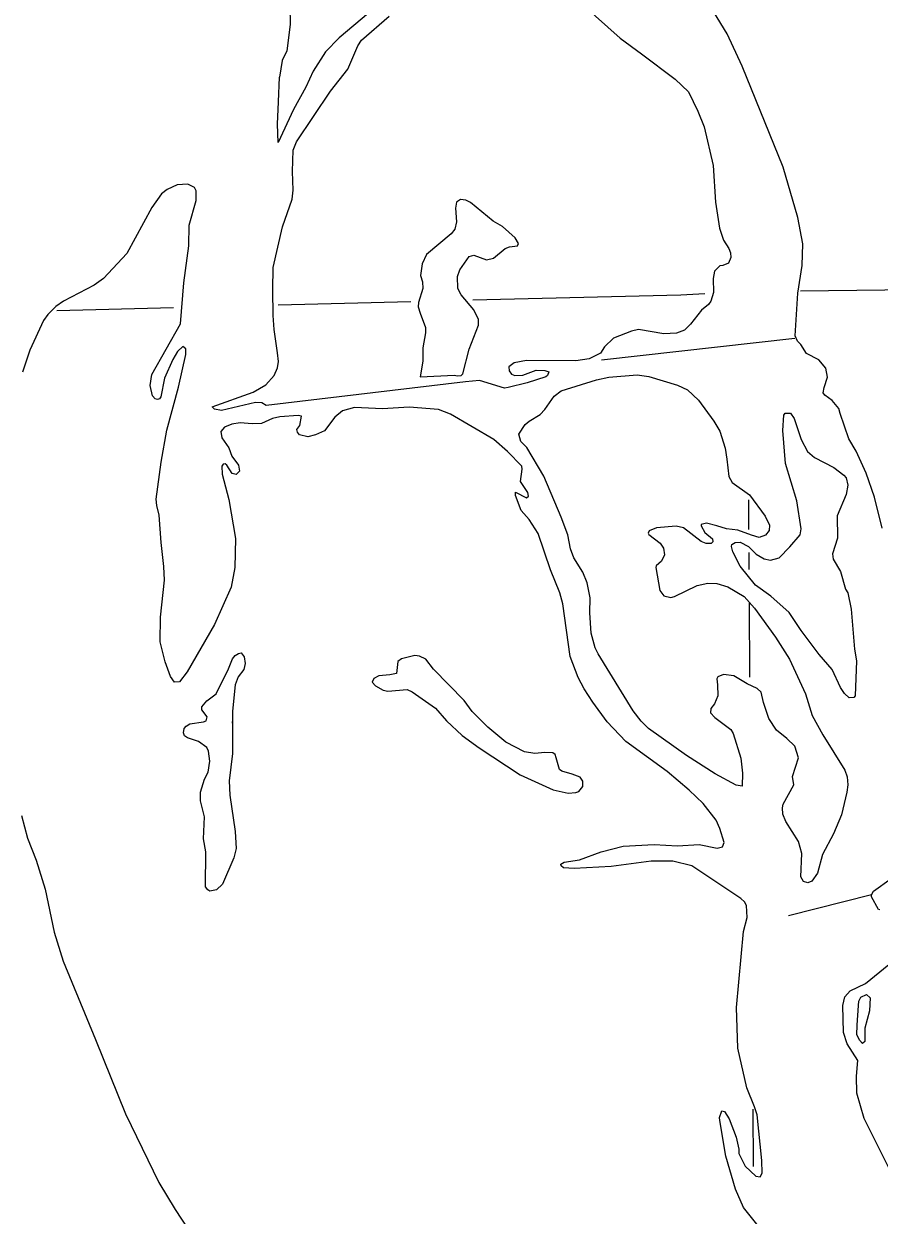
# Model space of a CAD drawing. Extents: x -19 to 366, y -4 to 359.
# Drawn here: x 161.496 to 162.289, y 179.195 to 180.299 of the extents above; entities that cross this region are included whole.
import ezdxf

# ---------------------------------------------------------------- set-up
doc = ezdxf.new("R2010")
doc.units = 0
for name, color, linetype in [('Level 35', 7, 'Continuous'), ('Level 4', 7, 'Continuous'), ('Level 5', 7, 'Continuous'), ('Level 60', 7, 'Continuous'), ('Level 9', 7, 'Continuous')]:
    doc.layers.add(name, color=color, linetype=linetype)

msp = doc.modelspace()

# ---------------------------------------------------------------- linework, layer by layer
at = {"layer": 'Level 35'}
for points in [[(162.2702, 179.3889), (162.2705, 179.3931), (162.2724, 179.3968), (162.2776, 179.3993), (162.2809, 179.3963), (162.2803, 179.3841), (162.2761, 179.3679), (162.276, 179.3556), (162.2738, 179.354), (162.2713, 179.3565), (162.2686, 179.3618), (162.269, 179.3709)], [(162.269, 179.3709), (162.2702, 179.3889)]]:
    msp.add_lwpolyline(points, dxfattribs=at)
at = {"layer": 'Level 4'}
for points in [[(162.2165, 180.0511), (162.3987, 180.0533), (162.8775, 180.0674)], [(161.9128, 180.0427), (162.1056, 180.0475), (162.1276, 180.0486)], [(161.7321, 180.0381), (161.8551, 180.0412)], [(161.5269, 180.0329), (161.6353, 180.0357)]]:
    msp.add_lwpolyline(points, dxfattribs=at)
at = {"layer": 'Level 5'}
for points in [[(162.1681, 179.8576), (162.1683, 179.8301)], [(162.1684, 179.8089), (162.1685, 179.7929)], [(162.1688, 179.7618), (162.1693, 179.6931)], [(162.1722, 179.2931), (162.1726, 179.24)]]:
    msp.add_lwpolyline(points, dxfattribs=at)
at = {"layer": 'Level 60'}
for points in [[(168.7902, 2.2442), (168.5607, 10.8615), (168.3304, 19.479), (168.0993, 28.0965), (167.8673, 36.7142), (167.6346, 45.3321), (167.4011, 53.95), (167.1668, 62.5681), (166.9316, 71.1863), (166.6957, 79.8047), (166.459, 88.4232), (166.2215, 97.0418), (165.9832, 105.6605), (165.7441, 114.2794), (165.5043, 122.8984), (165.2636, 131.5176), (165.0221, 140.1368), (164.7799, 148.7563), (164.5369, 157.3758), (164.2931, 165.9955), (164.0485, 174.6153), (163.8031, 183.2352), (163.5569, 191.8553), (163.31, 200.4755), (163.0623, 209.0959), (162.8138, 217.7164), (162.5645, 226.337), (162.3145, 234.9577), (162.0637, 243.5786), (161.8121, 252.1997), (161.5597, 260.8208), (161.3066, 269.4421), (161.0527, 278.0636), (160.798, 286.6851), (160.5426, 295.3068), (160.2864, 303.9287), (160.0294, 312.5507), (159.7717, 321.1728), (159.5132, 329.7951), (159.2539, 338.4175), (158.9939, 347.04)], [(0, 172.2839), (7.1335, 172.2883), (14.267, 172.3015), (21.4005, 172.3236), (28.5339, 172.3544), (35.6673, 172.3941), (42.8006, 172.4426), (49.9339, 172.4999), (57.0671, 172.566), (64.2002, 172.6409), (71.3332, 172.7246), (78.4661, 172.8172), (85.5989, 172.9186), (92.7315, 173.0287), (99.8641, 173.1477), (106.9964, 173.2755), (114.1286, 173.4122), (121.2606, 173.5576), (128.3925, 173.7119), (135.5241, 173.8749), (142.6555, 174.0468), (149.7867, 174.2275), (156.9177, 174.417), (164.0485, 174.6153), (171.179, 174.8224), (178.3092, 175.0383), (185.4392, 175.2631), (192.5688, 175.4966), (199.6982, 175.739), (206.8273, 175.9902), (213.9561, 176.2502), (221.0845, 176.5189), (228.2126, 176.7965), (235.3404, 177.083), (242.4677, 177.3782), (249.5948, 177.6822), (256.7214, 177.995), (263.8476, 178.3167), (270.9735, 178.6471), (278.0989, 178.9863), (285.2239, 179.3344), (292.3485, 179.6912), (299.4726, 180.0569), (306.5963, 180.4314), (313.7195, 180.8146), (320.8422, 181.2067), (327.9644, 181.6076), (335.0862, 182.0172), (342.2074, 182.4357)]]:
    msp.add_spline(points, degree=3, dxfattribs=at)
at = {"layer": 'Level 9'}
for points in [[(161.7431, 180.3148), (161.7434, 180.2979), (161.7401, 180.2737), (161.7358, 180.2646), (161.7335, 180.2492)], [(162.0151, 180.3158), (162.0494, 180.2854), (162.0689, 180.2708)], [(162.2922, 179.8313), (162.285, 179.8601), (162.2774, 179.8824), (162.2679, 179.9026), (162.2613, 179.914), (162.2533, 179.9374), (162.2521, 179.9422), (162.2458, 179.9495), (162.2389, 179.9546), (162.2374, 179.9568), (162.2383, 179.9616), (162.2416, 179.9713), (162.24, 179.9796), (162.2333, 179.9874), (162.222, 179.9931), (162.2166, 180.0014), (162.2137, 180.0046), (162.2116, 180.0094), (162.214, 180.0491), (162.2179, 180.0747), (162.2185, 180.0947), (162.214, 180.1191), (162.2005, 180.1657), (162.1623, 180.2593), (162.1483, 180.2894), (162.129, 180.3215)], [(161.7212, 179.945), (161.7172, 179.9474), (161.7112, 179.9477), (161.6798, 179.9404), (161.6733, 179.9417), (161.671, 179.9437), (161.709, 179.9572), (161.7207, 179.9642), (161.7285, 179.9726), (161.7315, 179.9797), (161.7324, 179.9857), (161.7317, 179.9937), (161.7286, 180.0153), (161.7276, 180.0282), (161.7273, 180.052), (161.7276, 180.0729), (161.7363, 180.1104), (161.7452, 180.1361), (161.746, 180.1444), (161.7455, 180.1619), (161.7462, 180.1815), (161.7492, 180.1891), (161.7807, 180.2363), (161.7968, 180.2566), (161.8062, 180.2782), (161.8096, 180.2833), (161.8351, 180.3056)], [(161.816, 180.3083), (161.7887, 180.2856), (161.7761, 180.2727), (161.7648, 180.2546), (161.7579, 180.2399), (161.7464, 180.2191), (161.7321, 180.1887), (161.7315, 180.2055)], [(162.0689, 180.2708), (162.1002, 180.2473), (162.1125, 180.2357), (162.1212, 180.2175), (162.1271, 180.203), (162.1354, 180.1672), (162.1375, 180.1332), (162.1413, 180.1091), (162.1449, 180.0981), (162.1501, 180.0904), (162.1516, 180.0864), (162.1517, 180.0821), (162.1498, 180.0769), (162.1444, 180.0746), (162.1417, 180.0742), (162.1368, 180.0694), (162.1354, 180.0625), (162.1359, 180.0496), (162.1333, 180.0416), (162.1311, 180.0384), (162.1247, 180.0334), (162.1146, 180.0203), (162.109, 180.0146), (162.1016, 180.012), (162.0897, 180.0114), (162.0661, 180.0153), (162.0597, 180.0139), (162.0431, 180.0073), (162.0348, 179.9992), (162.0311, 179.9933), (162.0205, 179.9881), (162.0082, 179.9862), (161.9623, 179.9867), (161.951, 179.9845), (161.9461, 179.9809), (161.9463, 179.9771), (161.9486, 179.9739), (161.9517, 179.9727), (161.9591, 179.9732), (161.9715, 179.9777), (161.9793, 179.9774), (161.9831, 179.9761), (161.982, 179.9727), (161.9803, 179.9715)], [(161.7315, 180.2055), (161.7326, 180.2264), (161.7335, 180.2492)], [(161.6466, 179.9923), (161.6467, 179.9974), (161.6439, 179.9997), (161.6388, 179.9951), (161.6347, 179.9876), (161.6269, 179.9702), (161.6233, 179.9531), (161.6222, 179.9512), (161.6203, 179.9506), (161.6182, 179.9512), (161.6157, 179.9538), (161.6137, 179.9635), (161.6151, 179.9737), (161.6418, 180.0205), (161.6449, 180.0587), (161.6493, 180.093), (161.6497, 180.112), (161.6561, 180.135), (161.6562, 180.1437), (161.6546, 180.1469), (161.6485, 180.1499), (161.6387, 180.1494), (161.6292, 180.1452), (161.6242, 180.1411), (161.6152, 180.1283), (161.5918, 180.0857), (161.5704, 180.0625), (161.5616, 180.0564), (161.5333, 180.0417), (161.5261, 180.0367), (161.5188, 180.0294), (161.5147, 180.0238), (161.5019, 179.9961), (161.4951, 179.9758)], [(161.9105, 180.133), (161.9061, 180.1352), (161.9012, 180.1358), (161.8974, 180.1334), (161.8967, 180.1279), (161.8975, 180.115), (161.896, 180.1082), (161.8925, 180.1041), (161.8697, 180.0847), (161.8656, 180.0761), (161.8642, 180.0655), (161.866, 180.0596), (161.8663, 180.0534), (161.8622, 180.0404), (161.8619, 180.0364), (161.864, 180.0304), (161.8687, 180.0173), (161.8688, 180.0122), (161.8663, 179.9985), (161.8662, 179.9859), (161.8639, 179.9715), (161.8957, 179.9729), (161.898, 179.9724), (161.902, 179.9728), (161.9035, 179.9744), (161.9093, 179.997), (161.9178, 180.0193), (161.9179, 180.0246), (161.9137, 180.0337), (161.9018, 180.0476), (161.8989, 180.0533), (161.8984, 180.0645), (161.9006, 180.0706), (161.9094, 180.0829), (161.9137, 180.0842), (161.9253, 180.08), (161.9317, 180.0816), (161.9427, 180.0904), (161.9466, 180.0918)], [(161.9314, 180.1157), (161.9105, 180.133)], [(161.9466, 180.0918), (161.9542, 180.093), (161.9549, 180.0949), (161.952, 180.1004), (161.9402, 180.1107), (161.9314, 180.1157)], [(162.0321, 179.9872), (162.2112, 180.0073)], [(161.6894, 179.9278), (161.6826, 179.925), (161.679, 179.9208), (161.68, 179.9151), (161.6866, 179.9057), (161.6893, 179.8981), (161.6955, 179.8898), (161.6965, 179.8842), (161.6933, 179.8811), (161.6897, 179.882), (161.6847, 179.8897), (161.683, 179.8909), (161.6813, 179.8905), (161.6799, 179.8887), (161.6804, 179.8813), (161.6865, 179.858), (161.6926, 179.8218), (161.6919, 179.795), (161.6885, 179.7766), (161.6732, 179.7421), (161.648, 179.6981), (161.6407, 179.6888), (161.636, 179.6887), (161.6325, 179.694), (161.6275, 179.7074), (161.6227, 179.726), (161.6232, 179.7488), (161.6268, 179.783), (161.6263, 179.7957), (161.6238, 179.8179), (161.6218, 179.8433), (161.6197, 179.8524), (161.6192, 179.8583), (161.6236, 179.8924), (161.629, 179.922), (161.6399, 179.9618), (161.6466, 179.9923)], [(161.9803, 179.9715), (161.9631, 179.966), (161.9454, 179.9615), (161.9419, 179.9611), (161.9189, 179.9681), (161.9059, 179.9668)], [(162.1396, 179.686), (162.1399, 179.6759), (162.1367, 179.6685), (162.1334, 179.6641), (162.133, 179.6603), (162.1371, 179.6558), (162.1518, 179.6449), (162.1539, 179.6411), (162.161, 179.6182), (162.1626, 179.6042), (162.1624, 179.5924), (162.1569, 179.5931), (162.1372, 179.6037), (162.1107, 179.6206), (162.0754, 179.6458), (162.0687, 179.6526), (162.0612, 179.662), (162.0288, 179.7149), (162.026, 179.7205), (162.0225, 179.734), (162.0211, 179.7528), (162.0214, 179.7668), (162.0188, 179.7805), (162.0145, 179.7905), (162.0062, 179.8037), (162.0031, 179.8122), (162.0007, 179.8251), (161.9946, 179.8416), (161.9785, 179.8794), (161.9626, 179.906), (161.9571, 179.9117), (161.9553, 179.9185), (161.9613, 179.9273), (161.965, 179.9305), (161.975, 179.9365), (161.9795, 179.9411), (161.9881, 179.9537), (161.9945, 179.9584), (162.0272, 179.9686), (162.0389, 179.9712), (162.065, 179.9733), (162.0757, 179.9717), (162.1023, 179.9638), (162.1116, 179.9595)], [(161.9059, 179.9668), (161.7212, 179.945)], [(162.1116, 179.9595), (162.1218, 179.9498), (162.1362, 179.9304), (162.1418, 179.9211), (162.1465, 179.9054), (162.148, 179.8952), (162.15, 179.8792), (162.1531, 179.8737), (162.1692, 179.8621), (162.1838, 179.8423), (162.1877, 179.8342), (162.1874, 179.8291), (162.184, 179.8247), (162.178, 179.8225), (162.1709, 179.8249), (162.1583, 179.8294), (162.1477, 179.8308), (162.139, 179.8335), (162.1293, 179.8359), (162.1245, 179.8347), (162.1242, 179.8334), (162.1278, 179.8272), (162.1347, 179.8215), (162.1351, 179.8185), (162.1335, 179.817), (162.1291, 179.8171), (162.1245, 179.819), (162.1081, 179.8315), (162.1012, 179.833), (162.0829, 179.8316), (162.0761, 179.8287), (162.0751, 179.8268), (162.0759, 179.8255), (162.0864, 179.8174), (162.0893, 179.8127), (162.0903, 179.8065), (162.0877, 179.8007), (162.0827, 179.7963), (162.0823, 179.795), (162.086, 179.7736), (162.0898, 179.7685), (162.0963, 179.7672), (162.0997, 179.768), (162.1206, 179.7781), (162.1304, 179.7803)], [(161.9933, 179.7713), (161.9847, 179.7927), (161.9733, 179.8264), (161.9649, 179.8394), (161.9574, 179.8478), (161.9521, 179.8615), (161.9523, 179.8645), (161.9624, 179.8593), (161.9644, 179.861), (161.9638, 179.8644), (161.9569, 179.8746), (161.9585, 179.886), (161.9581, 179.8887), (161.9448, 179.9024), (161.932, 179.9133), (161.892, 179.9368), (161.8807, 179.9413), (161.8538, 179.9435), (161.829, 179.9419), (161.803, 179.9431), (161.792, 179.94), (161.7847, 179.9342), (161.7753, 179.9216), (161.7667, 179.9179), (161.7598, 179.9159), (161.7521, 179.9178), (161.7501, 179.9202), (161.7495, 179.9227), (161.7523, 179.9265), (161.7538, 179.9352), (161.7507, 179.9358), (161.7337, 179.9345), (161.7269, 179.9329), (161.7167, 179.9284), (161.708, 179.928), (161.6971, 179.9288), (161.6894, 179.9278)], [(162.2685, 179.7085), (162.2671, 179.6759), (162.2658, 179.6743), (162.2614, 179.6741), (162.2572, 179.6782), (162.2536, 179.6837), (162.2458, 179.7005), (162.2337, 179.7141), (162.2172, 179.7365), (162.206, 179.7531), (162.1888, 179.7683), (162.1748, 179.7786), (162.1604, 179.796), (162.1536, 179.8094), (162.1524, 179.8143), (162.1528, 179.8162), (162.1558, 179.8181), (162.1606, 179.8182), (162.1682, 179.8143), (162.1753, 179.8071), (162.1827, 179.803), (162.1886, 179.8017), (162.1967, 179.8039), (162.2065, 179.8139), (162.2162, 179.825), (162.2169, 179.8307), (162.2129, 179.8565), (162.2026, 179.8913), (162.2, 179.9217), (162.201, 179.9361), (162.2023, 179.9377), (162.2071, 179.9377), (162.2107, 179.9328), (162.2172, 179.9135), (162.223, 179.9024), (162.2295, 179.8967), (162.2474, 179.8874), (162.2566, 179.8805), (162.2587, 179.8778), (162.2603, 179.871), (162.2587, 179.8625)], [(162.2587, 179.8625), (162.2503, 179.8428), (162.2508, 179.8221), (162.2462, 179.8076), (162.2466, 179.8027), (162.2534, 179.7912), (162.2581, 179.7747), (162.2602, 179.7715), (162.2634, 179.7563)], [(162.1304, 179.7803), (162.139, 179.78), (162.1491, 179.7768), (162.1643, 179.7679), (162.1739, 179.7573), (162.1933, 179.7302)], [(162.1592, 179.4108), (162.1635, 179.4576), (162.1671, 179.4705), (162.1664, 179.4817), (162.1645, 179.4851), (162.1612, 179.4881), (162.1156, 179.5184), (162.0981, 179.5228), (162.078, 179.5228), (162.0409, 179.5179), (162.0066, 179.516), (161.9966, 179.5167), (161.9946, 179.5185), (161.9944, 179.5201), (161.9974, 179.5218), (162.0116, 179.524), (162.0317, 179.5313), (162.0519, 179.5368), (162.0807, 179.5382), (162.1023, 179.5371), (162.1226, 179.5381), (162.1393, 179.5348), (162.144, 179.536), (162.1457, 179.54), (162.1418, 179.5529), (162.1381, 179.5608), (162.1262, 179.5761), (162.1131, 179.5887), (162.0927, 179.6057), (162.0546, 179.6335), (162.0372, 179.6519), (162.0239, 179.6702), (162.016, 179.6823), (162.0104, 179.6928), (162.003, 179.7125), (161.996, 179.7611), (161.9933, 179.7713)], [(162.2634, 179.7563), (162.2665, 179.7192), (162.2685, 179.7085)], [(162.1933, 179.7302), (162.2061, 179.7098)], [(161.6923, 179.5503), (161.6932, 179.5345), (161.6912, 179.5259), (161.6807, 179.5015), (161.675, 179.4963), (161.669, 179.4951), (161.6669, 179.4961), (161.6648, 179.4991), (161.665, 179.5314), (161.663, 179.5435), (161.6639, 179.564), (161.6601, 179.5786), (161.6602, 179.5866), (161.6639, 179.5986), (161.6672, 179.6053), (161.669, 179.6154), (161.6676, 179.6246), (161.666, 179.6282), (161.6584, 179.6335), (161.6481, 179.637), (161.6454, 179.639), (161.6445, 179.6417), (161.645, 179.6457), (161.6469, 179.648), (161.6504, 179.6501), (161.6629, 179.6518), (161.6654, 179.6529), (161.6665, 179.6565), (161.6615, 179.6631), (161.6615, 179.6658), (161.6661, 179.6712), (161.6748, 179.6779), (161.6863, 179.701), (161.69, 179.7103), (161.6922, 179.7134), (161.6953, 179.7153), (161.6979, 179.7157), (161.7006, 179.7121), (161.7016, 179.7059), (161.7003, 179.7004), (161.6951, 179.6937), (161.6925, 179.686), (161.6899, 179.6617), (161.6898, 179.6541)], [(161.9186, 179.6277), (161.9564, 179.6027), (161.9872, 179.5889), (162.0009, 179.5858), (162.0083, 179.5865), (162.011, 179.5873), (162.0145, 179.5919), (162.0148, 179.5968), (162.0123, 179.6006), (162.0049, 179.6033), (161.9952, 179.6061), (161.9931, 179.6078), (161.99, 179.6184), (161.989, 179.6216), (161.9869, 179.6233), (161.9793, 179.6236), (161.97, 179.6224), (161.9607, 179.6242), (161.9432, 179.6329), (161.9265, 179.6468), (161.9122, 179.6613), (161.9045, 179.6717), (161.8761, 179.7008), (161.8692, 179.7098), (161.8633, 179.7128), (161.8589, 179.7132), (161.8466, 179.7102), (161.8432, 179.7077), (161.8418, 179.6968), (161.8358, 179.6953), (161.8255, 179.6946), (161.8208, 179.6919), (161.8195, 179.6885), (161.8224, 179.6851), (161.8297, 179.6813), (161.8338, 179.6804), (161.8518, 179.6819), (161.8564, 179.6797), (161.878, 179.6644), (161.8884, 179.6529)], [(162.2061, 179.7098), (162.221, 179.6777), (162.2271, 179.6576), (162.237, 179.6397), (162.2574, 179.6072), (162.2598, 179.6008), (162.2602, 179.5934), (162.2595, 179.5867), (162.2543, 179.5656), (162.247, 179.548), (162.2368, 179.529), (162.2323, 179.5118), (162.2269, 179.5042), (162.2231, 179.5028), (162.2193, 179.5039), (162.2168, 179.5082), (162.2177, 179.5299), (162.2145, 179.5409), (162.2028, 179.5594), (162.2002, 179.5662), (162.1998, 179.5721), (162.2005, 179.5757), (162.2102, 179.5934), (162.2091, 179.6012), (162.2146, 179.6186), (162.2111, 179.6292), (162.2038, 179.6365), (162.1943, 179.644), (162.1871, 179.6549), (162.1822, 179.6699), (162.18, 179.6794), (162.1764, 179.6826), (162.1671, 179.6872), (162.1545, 179.6945), (162.145, 179.6957), (162.1399, 179.6936), (162.1388, 179.6917), (162.1396, 179.686)], [(161.6898, 179.6541), (161.6898, 179.6224), (161.6868, 179.5973), (161.6874, 179.5838), (161.6923, 179.5503)], [(161.6898, 179.6541), (161.6895, 179.6505)], [(161.8884, 179.6529), (161.9027, 179.6392), (161.9186, 179.6277)], [(161.4944, 179.5652), (161.4997, 179.5441), (161.5079, 179.5237), (161.5163, 179.4968), (161.5245, 179.457), (161.5328, 179.43), (161.5629, 179.3575), (161.5908, 179.2887), (161.6216, 179.2252), (161.6367, 179.2001), (161.666, 179.1554), (161.6834, 179.1377), (161.7065, 179.1056), (161.7173, 179.0877), (161.7242, 179.0783), (161.7405, 179.0629), (161.7663, 179.0424)], [(162.2901, 179.4778), (162.2886, 179.478), (162.2824, 179.4897), (162.2822, 179.4916), (162.2842, 179.4949), (162.3004, 179.5066)], [(162.2822, 179.4916), (162.2052, 179.4722)], [(162.3045, 179.2262), (162.2756, 179.2844), (162.2688, 179.3077), (162.2682, 179.3236), (162.2696, 179.338), (162.2596, 179.3535), (162.2562, 179.3639), (162.2558, 179.3892), (162.2576, 179.3972), (162.2626, 179.4027), (162.2766, 179.4095), (162.2982, 179.427)], [(162.1845, 179.1756), (162.1637, 179.202), (162.1563, 179.219), (162.1473, 179.2496), (162.1416, 179.2826), (162.1414, 179.2853), (162.1436, 179.2916), (162.1459, 179.2908), (162.1503, 179.2841), (162.1568, 179.2672), (162.1592, 179.2558), (162.1592, 179.252), (162.165, 179.2401), (162.175, 179.2309), (162.179, 179.2304), (162.1808, 179.2337), (162.1807, 179.2456), (162.1763, 179.2879), (162.1739, 179.2953), (162.1667, 179.3127), (162.1582, 179.3495), (162.1572, 179.3871), (162.1592, 179.4108)]]:
    msp.add_lwpolyline(points, dxfattribs=at)

doc.saveas('drawing.dxf')
